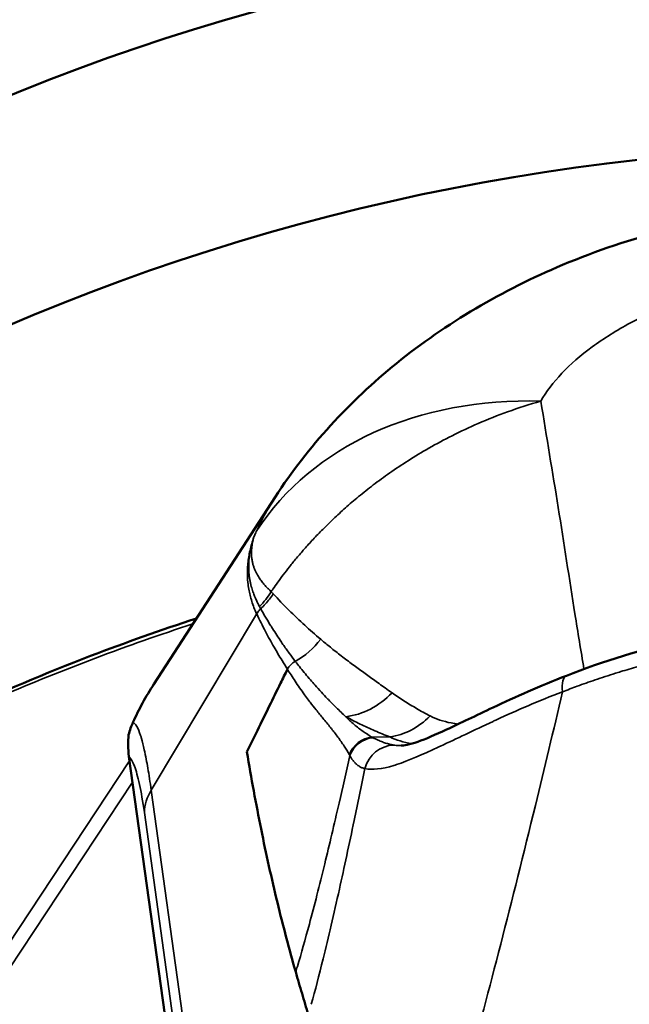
# Model space of a CAD drawing. Header units: millimetres. Extents: x 0 to 4686, y -120 to 1682.
# Tile 370 of 558: x 2079.25 to 2083.11, y 841.5 to 847.75. Entities that reach past the tile are written whole.
import ezdxf

# ---------------------------------------------------------------- set-up
doc = ezdxf.new("R2010")
doc.units = ezdxf.units.MM
doc.header["$LTSCALE"] = 2
doc.layers.add('Sichtbar (ISO)', color=7, linetype='Continuous', lineweight=50)
doc.layers.add('Sichtbar schmal (ISO)', color=7, linetype='Continuous', lineweight=35)

msp = doc.modelspace()

# ---------------------------------------------------------------- linework, layer by layer
at = {"layer": 'Sichtbar (ISO)'}
for p, q in [((2080.8686, 844.7219), (2080.0992, 843.536)), ((2079.9409, 843.0768), (2080.9158, 836.0856))]:
    msp.add_line(p, q, dxfattribs=at)
for centre, major_axis, ratio, start_param, end_param in [((2083.9389, 838.4646), (11.6869, 1.6297), 0.831833, 0, 3.141593), ((2084.1305, 837.0903), (-11.6869, -1.6297), 0.831833, 3.073418, 6.35136), ((2084.6845, 842.5106), (-4.8551, 0.2215), 0.548482, 5.972328, 6.069066), ((2080.2337, 842.9674), (-0.1913, 0.4202), 0.545305, 0.722561, 1.071834)]:
    msp.add_ellipse(centre, major_axis=major_axis, ratio=ratio, start_param=start_param, end_param=end_param, dxfattribs=at)
for points, knots in [([(2080.8686, 844.7219), (2081.0765, 845.0424), (2081.3409, 845.3291), (2081.9529, 845.8245), (2082.3115, 846.0345), (2083.1203, 846.3743), (2083.5866, 846.4944), (2084.2019, 846.5661), (2084.3471, 846.577), (2084.4925, 846.5819)], [0, 0, 0, 0, 0.1196782, 0.1196782, 0.2463729, 0.2463729, 0.3890752, 0.3890752, 0.4327231, 0.4327231, 0.4327231, 0.4327231]), ([(2080.3692, 843.9522), (2080.1429, 843.8784), (2079.9189, 843.7989), (2079.411, 843.604), (2079.1289, 843.4848), (2078.5754, 843.2287), (2078.304, 843.0918), (2077.7736, 842.8012), (2077.5146, 842.6474), (2077.0104, 842.3238), (2076.7653, 842.154), (2076.5279, 841.9767)], [5.0776577, 5.0776577, 5.0776577, 5.0776577, 5.1379712, 5.1379712, 5.2160695, 5.2160695, 5.2941678, 5.2941678, 5.3722661, 5.3722661, 5.4503644, 5.4503644, 5.4503644, 5.4503644]), ([(2082.716, 843.589), (2082.9478, 843.6794), (2083.2011, 843.76), (2083.6039, 843.8454), (2083.7511, 843.8686), (2083.8987, 843.8833)], [0, 0, 0, 0, 0.0797293, 0.0797293, 0.1242311, 0.1242311, 0.1242311, 0.1242311]), ([(2080.946, 843.6293), (2080.9315, 843.5997), (2080.8929, 843.5225), (2080.8298, 843.3928), (2080.7586, 843.2479), (2080.7113, 843.1508), (2080.689, 843.1053)], [0, 0, 0, 0, 0.169327, 0.446018, 0.739729, 1, 1, 1, 1]), ([(2081.6677, 843.1451), (2081.6829, 843.1452), (2081.7203, 843.1514), (2081.8223, 843.1872), (2081.885, 843.2142), (2082.0422, 843.287), (2082.1425, 843.3362), (2082.3923, 843.4537), (2082.55, 843.5243), (2082.716, 843.589)], [0, 0, 0, 0, 0.038968, 0.038968, 0.0752024, 0.0752024, 0.1193263, 0.1193263, 0.1764062, 0.1764062, 0.1764062, 0.1764062]), ([(2079.9661, 843.2928), (2079.9611, 843.2818), (2079.9561, 843.2694), (2079.947, 843.2433), (2079.9426, 843.2291), (2079.9386, 843.2136)], [0.000001, 0.000001, 0.000001, 0.000001, 0.006297, 0.006297, 0.01203462, 0.01203462, 0.01203462, 0.01203462]), ([(2080.689, 843.1053), (2080.7166, 842.9383), (2080.7768, 842.6129), (2080.8801, 842.1473), (2080.9577, 841.853), (2080.9988, 841.7099)], [0, 0, 0, 0, 0.3333333, 0.6666667, 0.9999897, 0.9999897, 0.9999897, 0.9999897]), ([(2080.9988, 841.7099), (2081.012, 841.6641), (2081.0252, 841.6187), (2081.052, 841.528), (2081.0655, 841.483), (2081.079, 841.438)], [-0.06041047, -0.06041047, -0.06041047, -0.06041047, -0.03020298, -0.03020298, -0.00000028, -0.00000028, -0.00000028, -0.00000028])]:
    msp.add_open_spline(points, degree=3, knots=knots, dxfattribs=at)
at = {"layer": 'Sichtbar schmal (ISO)'}
for p, q in [((2080.7509, 843.9801), (2080.0821, 842.8626)), ((2080.7948, 843.9813), (2080.7949, 843.9813)), ((2082.1898, 843.2708), (2082.1897, 843.2708)), ((2081.4825, 843.1992), (2081.5963, 843.2004)), ((2079.9448, 843.0487), (2078.7197, 841.198)), ((2080.0526, 843.047), (2080.0526, 843.0471)), ((2078.8246, 841.1919), (2079.9638, 842.9128)), ((2080.0821, 842.8626), (2080.97, 836.4975)), ((2080.0384, 842.721), (2080.9277, 836.3457))]:
    msp.add_line(p, q, dxfattribs=at)
for centre, major_axis, ratio, start_param, end_param in [((2082.9106, 843.2618), (-2.2687, 1.0503), 0.78613, 5.209843, 6.16859), ((2080.4469, 844.3592), (-0.304, -0.397), 0.922632, 1.435637, 1.674554), ((2080.8039, 844.1017), (-0.2678, -0.4222), 0.901726, 1.038862, 1.474232), ((2082.7887, 843.4027), (-0.0727, 0.1863), 0.362507, 6.283185, 7.248733), ((2081.3226, 843.8116), (-0.2339, -0.4419), 0.86171, 0.53712, 1.248365), ((2081.6013, 843.6864), (-0.1772, -0.4676), 0.819775, 0.421285, 1.066831), ((2081.4698, 843.0609), (0.112, 0.1026), 0.835718, 0.827459, 2.112806), ((2081.4765, 843.0533), (0.1132, 0.1065), 0.840474, 0.813742, 2.099486), ((2081.6209, 842.9492), (0.0379, 0.1964), 0.948596, 0.206055, 1.498671), ((2080.437, 842.7264), (-0.3962, -0.0552), 0.831833, 5.696594, 6.13327), ((2081.1285, 844.9437), (0.5289, 3.9847), 0.123604, 3.782175, 3.796739)]:
    msp.add_ellipse(centre, major_axis=major_axis, ratio=ratio, start_param=start_param, end_param=end_param, dxfattribs=at)
for points, knots in [([(2082.5537, 845.3303), (2082.5875, 845.3897), (2082.6324, 845.449), (2082.687, 845.5067), (2082.7418, 845.5646), (2082.8064, 845.6209), (2082.8793, 845.6745), (2082.9524, 845.7282), (2083.0338, 845.7792), (2083.1221, 845.8265), (2083.2112, 845.8743), (2083.3072, 845.9183), (2083.4087, 845.9579), (2083.5112, 845.9979), (2083.6191, 846.0333), (2083.731, 846.0636), (2083.8438, 846.0941), (2083.9606, 846.1194), (2084.0797, 846.1391), (2084.1996, 846.159), (2084.3219, 846.1731), (2084.4452, 846.1814), (2084.4866, 846.1842), (2084.5281, 846.1864), (2084.5697, 846.1878)], [0, 0, 0, 0, 0.1340673, 0.1340673, 0.1340673, 0.2684844, 0.2684844, 0.2684844, 0.4029999, 0.4029999, 0.4029999, 0.5387741, 0.5387741, 0.5387741, 0.675905, 0.675905, 0.675905, 0.8141502, 0.8141502, 0.8141502, 0.9532431, 0.9532431, 0.9532431, 0.9999956, 0.9999956, 0.9999956, 0.9999956]), ([(2080.8427, 844.1214), (2080.8461, 844.1265), (2080.8599, 844.1467), (2080.8852, 844.1827), (2080.9206, 844.2306), (2080.9602, 844.2817), (2081.0046, 844.3361), (2081.0542, 844.3939), (2081.1095, 844.4548), (2081.171, 844.5188), (2081.2393, 844.5856), (2081.3149, 844.655), (2081.399, 844.7268), (2081.4925, 844.8011), (2081.5971, 844.8775), (2081.7144, 844.9559), (2081.8462, 845.0353), (2081.9944, 845.1148), (2082.161, 845.1927), (2082.3487, 845.2671), (2082.4827, 845.3102), (2082.5537, 845.3303)], [0, 0, 0, 0, 0.009356, 0.036374, 0.065398, 0.096648, 0.13034, 0.166654, 0.205731, 0.247692, 0.292642, 0.340734, 0.392273, 0.447758, 0.50778, 0.572946, 0.643868, 0.721178, 0.805609, 0.898022, 1, 1, 1, 1]), ([(2082.8272, 843.631), (2082.808, 843.7473), (2082.7889, 843.8637), (2082.7702, 843.9803), (2082.7342, 844.2048), (2082.7001, 844.4299), (2082.6641, 844.6549), (2082.628, 844.8799), (2082.5901, 845.1048), (2082.5537, 845.3303)], [0.160284, 0.160284, 0.160284, 0.160284, 0.3333333, 0.3333333, 0.3333333, 0.6666667, 0.6666667, 0.6666667, 1, 1, 1, 1]), ([(2080.7335, 844.4687), (2080.7283, 844.4543), (2080.7237, 844.4399), (2080.7195, 844.4256), (2080.7114, 844.3977), (2080.7051, 844.3699), (2080.7006, 844.3423), (2080.6983, 844.3284), (2080.6965, 844.3145), (2080.6952, 844.3006), (2080.6938, 844.2871), (2080.693, 844.2735), (2080.6925, 844.26), (2080.6916, 844.2328), (2080.6926, 844.2058), (2080.6953, 844.179), (2080.6968, 844.1649), (2080.6987, 844.1509), (2080.7012, 844.137), (2080.7034, 844.1244), (2080.7061, 844.1118), (2080.7091, 844.0993), (2080.7155, 844.0729), (2080.7238, 844.0469), (2080.7339, 844.0212), (2080.7391, 844.0079), (2080.7448, 843.9948), (2080.7505, 843.9819)], [0, 0, 0, 0, 0.0848213, 0.0848213, 0.0848213, 0.2499447, 0.2499447, 0.2499447, 0.3333333, 0.3333333, 0.3333333, 0.4150253, 0.4150253, 0.4150253, 0.5800648, 0.5800648, 0.5800648, 0.6666667, 0.6666667, 0.6666667, 0.745371, 0.745371, 0.745371, 0.9111828, 0.9111828, 0.9111828, 0.9969628, 0.9969628, 0.9969628, 0.9969628]), ([(2080.7689, 844.0278), (2080.7667, 844.0319), (2080.7646, 844.0359), (2080.7625, 844.0399), (2080.7606, 844.0435), (2080.7588, 844.0472), (2080.757, 844.0508), (2080.7552, 844.0545), (2080.7534, 844.0581), (2080.7517, 844.0617), (2080.7499, 844.0656), (2080.7481, 844.0694), (2080.7463, 844.0733), (2080.7445, 844.0775), (2080.7426, 844.0817), (2080.7409, 844.0858), (2080.739, 844.0903), (2080.7371, 844.0948), (2080.7354, 844.0993), (2080.7335, 844.1042), (2080.7317, 844.109), (2080.7299, 844.1138), (2080.728, 844.1191), (2080.7263, 844.1243), (2080.7246, 844.1295), (2080.7227, 844.1352), (2080.721, 844.1408), (2080.7194, 844.1464), (2080.7176, 844.1526), (2080.716, 844.1587), (2080.7145, 844.1647), (2080.7128, 844.1713), (2080.7113, 844.1778), (2080.7099, 844.1841), (2080.7083, 844.1917), (2080.7069, 844.199), (2080.7058, 844.2062), (2080.7045, 844.2143), (2080.7035, 844.2222), (2080.7027, 844.23), (2080.7018, 844.2387), (2080.7012, 844.2473), (2080.7008, 844.256), (2080.7004, 844.2653), (2080.7002, 844.2747), (2080.7004, 844.2842), (2080.7005, 844.2937), (2080.7008, 844.3035), (2080.7015, 844.3136), (2080.7023, 844.3249), (2080.7034, 844.3365), (2080.705, 844.3486), (2080.7065, 844.3604), (2080.7084, 844.3726), (2080.7108, 844.385), (2080.7134, 844.398), (2080.7164, 844.4113), (2080.72, 844.4249), (2080.7239, 844.4392), (2080.7283, 844.4538), (2080.7335, 844.4687)], [0, 0, 0, 0, 0.023621, 0.023621, 0.023621, 0.045421, 0.045421, 0.045421, 0.067101, 0.067101, 0.067101, 0.090558, 0.090558, 0.090558, 0.116225, 0.116225, 0.116225, 0.144174, 0.144174, 0.144174, 0.174709, 0.174709, 0.174709, 0.208254, 0.208254, 0.208254, 0.245442, 0.245442, 0.245442, 0.287105, 0.287105, 0.287105, 0.333333, 0.333333, 0.333333, 0.388549, 0.388549, 0.388549, 0.450293, 0.450293, 0.450293, 0.518991, 0.518991, 0.518991, 0.593035, 0.593035, 0.593035, 0.666667, 0.666667, 0.666667, 0.74869, 0.74869, 0.74869, 0.82905, 0.82905, 0.82905, 0.912372, 0.912372, 0.912372, 1, 1, 1, 1]), ([(2080.8427, 844.1214), (2080.8395, 844.1245), (2080.8365, 844.1275), (2080.8334, 844.1306), (2080.8306, 844.1333), (2080.8279, 844.1361), (2080.8252, 844.1388), (2080.8225, 844.1415), (2080.8199, 844.1442), (2080.8174, 844.147), (2080.8146, 844.1498), (2080.8119, 844.1527), (2080.8093, 844.1556), (2080.8064, 844.1588), (2080.8036, 844.1619), (2080.8009, 844.165), (2080.798, 844.1684), (2080.7951, 844.1717), (2080.7924, 844.1751), (2080.7894, 844.1787), (2080.7865, 844.1823), (2080.7837, 844.186), (2080.7807, 844.1899), (2080.7778, 844.1938), (2080.775, 844.1977), (2080.772, 844.202), (2080.7691, 844.2062), (2080.7663, 844.2105), (2080.7633, 844.2151), (2080.7604, 844.2198), (2080.7577, 844.2244), (2080.7547, 844.2295), (2080.7519, 844.2346), (2080.7493, 844.2397), (2080.7464, 844.2453), (2080.7438, 844.2508), (2080.7413, 844.2565), (2080.7386, 844.2626), (2080.7362, 844.2687), (2080.7339, 844.2749), (2080.7316, 844.2816), (2080.7294, 844.2883), (2080.7276, 844.295), (2080.7256, 844.3023), (2080.7239, 844.3097), (2080.7225, 844.3171), (2080.721, 844.3252), (2080.7199, 844.3333), (2080.7191, 844.3415), (2080.7183, 844.3504), (2080.7178, 844.3594), (2080.7178, 844.3685), (2080.7178, 844.3783), (2080.7183, 844.3883), (2080.7193, 844.3984), (2080.7204, 844.4093), (2080.722, 844.4205), (2080.7242, 844.4316), (2080.7266, 844.4438), (2080.7297, 844.4561), (2080.7335, 844.4687)], [0, 0, 0, 0, 0.028777, 0.028777, 0.028777, 0.0550744, 0.0550744, 0.0550744, 0.0809594, 0.0809594, 0.0809594, 0.1086414, 0.1086414, 0.1086414, 0.1385162, 0.1385162, 0.1385162, 0.1705184, 0.1705184, 0.1705184, 0.2048025, 0.2048025, 0.2048025, 0.2415851, 0.2415851, 0.2415851, 0.2812013, 0.2812013, 0.2812013, 0.3240159, 0.3240159, 0.3240159, 0.3703912, 0.3703912, 0.3703912, 0.4206696, 0.4206696, 0.4206696, 0.4750643, 0.4750643, 0.4750643, 0.5336421, 0.5336421, 0.5336421, 0.5966587, 0.5966587, 0.5966587, 0.6647809, 0.6647809, 0.6647809, 0.7387191, 0.7387191, 0.7387191, 0.818859, 0.818859, 0.818859, 0.9056191, 0.9056191, 0.9056191, 1, 1, 1, 1]), ([(2080.7335, 844.4687), (2080.7354, 844.4731), (2080.7373, 844.4778), (2080.7393, 844.4823), (2080.7413, 844.4869), (2080.7433, 844.4913), (2080.7452, 844.4958), (2080.7472, 844.5002), (2080.7492, 844.5047), (2080.7513, 844.5091)], [0, 0, 0, 0, 0.333333, 0.333333, 0.333333, 0.666667, 0.666667, 0.666667, 1, 1, 1, 1]), ([(2080.8562, 844.109), (2080.8488, 844.0974), (2080.8409, 844.0861), (2080.8325, 844.0751), (2080.8241, 844.0641), (2080.8152, 844.0534), (2080.8059, 844.043), (2080.7967, 844.0326), (2080.7871, 844.0226), (2080.7769, 844.0133)], [0.0010919, 0.0010919, 0.0010919, 0.0010919, 0.3333333, 0.3333333, 0.3333333, 0.6666667, 0.6666667, 0.6666667, 0.999803, 0.999803, 0.999803, 0.999803]), ([(2080.8561, 844.1092), (2080.8543, 844.1101), (2080.8509, 844.1123), (2080.8471, 844.1168), (2080.8441, 844.1198), (2080.8427, 844.1214)], [0.0085526, 0.0085526, 0.0085526, 0.0085526, 0.3333333, 0.6666667, 1, 1, 1, 1]), ([(2081.157, 843.8207), (2081.1223, 843.8497), (2081.0885, 843.8788), (2081.0559, 843.9084), (2081.0212, 843.94), (2080.9879, 843.9722), (2080.9554, 844.0045), (2080.921, 844.0388), (2080.8876, 844.0732), (2080.8563, 844.1091)], [0, 0, 0, 0, 0.312872, 0.312872, 0.312872, 0.64629, 0.64629, 0.64629, 1, 1, 1, 1]), ([(2080.7769, 844.0135), (2080.7768, 844.0137), (2080.7766, 844.014), (2080.7765, 844.0143), (2080.7759, 844.0155), (2080.7752, 844.0167), (2080.7745, 844.0179), (2080.7735, 844.0195), (2080.7726, 844.0212), (2080.7717, 844.0228), (2080.7707, 844.0245), (2080.7698, 844.0261), (2080.7689, 844.0278)], [0.0272636, 0.0272636, 0.0272636, 0.0272636, 0.0833333, 0.0833333, 0.0833333, 0.3333333, 0.3333333, 0.3333333, 0.6666667, 0.6666667, 0.6666667, 1, 1, 1, 1]), ([(2080.7769, 844.0132), (2080.7734, 844.0102), (2080.7669, 844.0033), (2080.7585, 843.9922), (2080.7531, 843.9845), (2080.7511, 843.9805)], [0.0006183, 0.0006183, 0.0006183, 0.0006183, 0.3333333, 0.6666667, 0.9999868, 0.9999868, 0.9999868, 0.9999868]), ([(2080.7511, 843.9805), (2080.769, 843.943), (2080.7877, 843.9056), (2080.8068, 843.8691), (2080.8246, 843.8355), (2080.8427, 843.8026), (2080.8611, 843.7704), (2080.8778, 843.7414), (2080.8946, 843.7129), (2080.9117, 843.6847), (2080.923, 843.666), (2080.9344, 843.6475), (2080.946, 843.6293)], [0, 0, 0, 0, 0.3017729, 0.3017729, 0.3017729, 0.5810119, 0.5810119, 0.5810119, 0.8328164, 0.8328164, 0.8328164, 1, 1, 1, 1]), ([(2080.9962, 843.6795), (2080.9829, 843.6969), (2080.9699, 843.7144), (2080.9571, 843.7321), (2080.9438, 843.7504), (2080.9307, 843.7689), (2080.9178, 843.7876), (2080.9119, 843.7963), (2080.906, 843.805), (2080.9001, 843.8137), (2080.8812, 843.8418), (2080.8628, 843.8703), (2080.8447, 843.8989), (2080.8429, 843.9019), (2080.8411, 843.9048), (2080.8392, 843.9077), (2080.8175, 843.9424), (2080.7965, 843.9776), (2080.7769, 844.0133)], [0, 0, 0, 0, 0.1633418, 0.1633418, 0.1633418, 0.3333333, 0.3333333, 0.3333333, 0.4123471, 0.4123471, 0.4123471, 0.6666667, 0.6666667, 0.6666667, 0.6925127, 0.6925127, 0.6925127, 0.9999992, 0.9999992, 0.9999992, 0.9999992]), ([(2080.3466, 843.9173), (2079.93, 843.7825), (2079.5215, 843.6279), (2079.1233, 843.4555), (2078.6555, 843.253), (2078.2019, 843.026), (2077.7661, 842.7761), (2077.3302, 842.5263), (2076.912, 842.2536), (2076.5162, 841.9593)], [0.0495088, 0.0495088, 0.0495088, 0.0495088, 0.3333333, 0.3333333, 0.3333333, 0.6666667, 0.6666667, 0.6666667, 1, 1, 1, 1]), ([(2081.6097, 843.4804), (2081.5952, 843.4907), (2081.5807, 843.5009), (2081.5663, 843.511), (2081.5533, 843.5203), (2081.5403, 843.5295), (2081.5273, 843.5387), (2081.5152, 843.5473), (2081.5031, 843.5559), (2081.4911, 843.5645), (2081.4794, 843.5728), (2081.4678, 843.5811), (2081.4563, 843.5895), (2081.4445, 843.5979), (2081.4329, 843.6063), (2081.4213, 843.6147), (2081.4095, 843.6233), (2081.3978, 843.6318), (2081.3862, 843.6404), (2081.3743, 843.6491), (2081.3625, 843.6578), (2081.3508, 843.6666), (2081.3388, 843.6755), (2081.3269, 843.6845), (2081.3151, 843.6934), (2081.3029, 843.7027), (2081.2908, 843.7119), (2081.2789, 843.7212), (2081.2669, 843.7305), (2081.255, 843.7398), (2081.2433, 843.7492), (2081.2322, 843.758), (2081.2213, 843.7668), (2081.2106, 843.7756), (2081.201, 843.7835), (2081.1914, 843.7914), (2081.182, 843.7993), (2081.1736, 843.8064), (2081.1652, 843.8136), (2081.157, 843.8207)], [0, 0, 0, 0, 0.088194, 0.088194, 0.088194, 0.168579, 0.168579, 0.168579, 0.243992, 0.243992, 0.243992, 0.317591, 0.317591, 0.317591, 0.392344, 0.392344, 0.392344, 0.468535, 0.468535, 0.468535, 0.546483, 0.546483, 0.546483, 0.626411, 0.626411, 0.626411, 0.708883, 0.708883, 0.708883, 0.791764, 0.791764, 0.791764, 0.86935, 0.86935, 0.86935, 0.938608, 0.938608, 0.938608, 1, 1, 1, 1]), ([(2083.9093, 843.7829), (2083.8685, 843.7792), (2083.8277, 843.775), (2083.7867, 843.77), (2083.7342, 843.7636), (2083.6814, 843.7562), (2083.6281, 843.7476), (2083.5814, 843.74), (2083.5344, 843.7315), (2083.4869, 843.7221), (2083.482, 843.7211), (2083.4771, 843.7202), (2083.4722, 843.7192), (2083.4215, 843.7089), (2083.3704, 843.6976), (2083.3196, 843.6853), (2083.2692, 843.6732), (2083.2192, 843.6602), (2083.1702, 843.6466), (2083.1329, 843.6363), (2083.0962, 843.6256), (2083.0604, 843.6147), (2083.0495, 843.6114), (2083.0387, 843.6081), (2083.028, 843.6047), (2082.9831, 843.5907), (2082.9397, 843.5764), (2082.8975, 843.562), (2082.8589, 843.5488), (2082.8213, 843.5354), (2082.7847, 843.522), (2082.7531, 843.5104), (2082.7221, 843.4987), (2082.6918, 843.487)], [0, 0, 0, 0, 0.097846, 0.097846, 0.097846, 0.223374, 0.223374, 0.223374, 0.333333, 0.333333, 0.333333, 0.34467, 0.34467, 0.34467, 0.46184, 0.46184, 0.46184, 0.577977, 0.577977, 0.577977, 0.666667, 0.666667, 0.666667, 0.693621, 0.693621, 0.693621, 0.806806, 0.806806, 0.806806, 0.910457, 0.910457, 0.910457, 1, 1, 1, 1]), ([(2080.9962, 843.6795), (2080.989, 843.676), (2080.9821, 843.6717), (2080.9757, 843.6667), (2080.9694, 843.6616), (2080.9635, 843.6558), (2080.9585, 843.6494), (2080.9535, 843.6431), (2080.9493, 843.6363), (2080.946, 843.6293)], [0, 0, 0, 0, 0.3333333, 0.3333333, 0.3333333, 0.6666667, 0.6666667, 0.6666667, 1, 1, 1, 1]), ([(2081.3165, 843.3288), (2081.296, 843.3477), (2081.2763, 843.3668), (2081.2568, 843.386), (2081.2397, 843.4028), (2081.2228, 843.4197), (2081.2062, 843.4369), (2081.2042, 843.439), (2081.2023, 843.441), (2081.2003, 843.443), (2081.1872, 843.4567), (2081.1741, 843.4706), (2081.1612, 843.4846), (2081.1476, 843.4994), (2081.1342, 843.5143), (2081.121, 843.5292), (2081.1113, 843.5402), (2081.1017, 843.5512), (2081.0923, 843.5621), (2081.0897, 843.5651), (2081.0872, 843.568), (2081.0847, 843.571), (2081.0735, 843.5841), (2081.0626, 843.5971), (2081.0519, 843.6101), (2081.0418, 843.6222), (2081.032, 843.6343), (2081.0224, 843.6463), (2081.0135, 843.6574), (2081.0048, 843.6684), (2080.9962, 843.6795)], [0, 0, 0, 0, 0.168651, 0.168651, 0.168651, 0.316034, 0.316034, 0.316034, 0.333333, 0.333333, 0.333333, 0.45059, 0.45059, 0.45059, 0.57492, 0.57492, 0.57492, 0.666667, 0.666667, 0.666667, 0.691474, 0.691474, 0.691474, 0.801838, 0.801838, 0.801838, 0.905084, 0.905084, 0.905084, 1, 1, 1, 1]), ([(2081.3386, 843.0881), (2081.3283, 843.1065), (2081.3174, 843.1246), (2081.3057, 843.1426), (2081.2934, 843.1617), (2081.2802, 843.1806), (2081.2662, 843.1996), (2081.2531, 843.2173), (2081.2394, 843.2351), (2081.2249, 843.2534), (2081.2231, 843.2556), (2081.2213, 843.2579), (2081.2195, 843.2601), (2081.2042, 843.2793), (2081.1881, 843.2987), (2081.1716, 843.3187), (2081.1574, 843.336), (2081.1429, 843.3538), (2081.1285, 843.3719), (2081.1154, 843.3883), (2081.1024, 843.4049), (2081.0896, 843.4216), (2081.0864, 843.4258), (2081.0832, 843.43), (2081.0801, 843.4341), (2081.0714, 843.4455), (2081.0629, 843.4569), (2081.0546, 843.4685), (2081.0439, 843.4831), (2081.0334, 843.4979), (2081.0231, 843.5128), (2081.0135, 843.5267), (2081.004, 843.5406), (2080.9946, 843.5547), (2080.986, 843.5676), (2080.9775, 843.5805), (2080.969, 843.5936), (2080.9613, 843.6054), (2080.9536, 843.6173), (2080.946, 843.6293)], [0, 0, 0, 0, 0.109464, 0.109464, 0.109464, 0.225562, 0.225562, 0.225562, 0.333333, 0.333333, 0.333333, 0.346398, 0.346398, 0.346398, 0.458621, 0.458621, 0.458621, 0.556153, 0.556153, 0.556153, 0.644625, 0.644625, 0.644625, 0.666667, 0.666667, 0.666667, 0.726971, 0.726971, 0.726971, 0.803876, 0.803876, 0.803876, 0.87538, 0.87538, 0.87538, 0.940878, 0.940878, 0.940878, 1, 1, 1, 1]), ([(2082.6918, 843.487), (2082.5397, 843.4288), (2082.3979, 843.3674), (2082.2734, 843.3099), (2082.2657, 843.3063), (2082.2579, 843.3028), (2082.2503, 843.2992), (2082.1263, 843.2415), (2082.0193, 843.1891), (2081.9174, 843.1422), (2081.9125, 843.1399), (2081.9076, 843.1377), (2081.9028, 843.1355), (2081.8043, 843.0905), (2081.7121, 843.0498), (2081.638, 843.0251), (2081.6321, 843.0231), (2081.6263, 843.0212), (2081.6207, 843.0195), (2081.5436, 842.9953), (2081.486, 842.9907), (2081.4379, 842.9993)], [0, 0, 0, 0, 0.235297, 0.235297, 0.235297, 0.25, 0.25, 0.25, 0.488542, 0.488542, 0.488542, 0.5, 0.5, 0.5, 0.731655, 0.731655, 0.731655, 0.75, 0.75, 0.75, 1, 1, 1, 1]), ([(2081.8513, 843.3335), (2081.822, 843.3488), (2081.7935, 843.3645), (2081.7658, 843.3806), (2081.7382, 843.3966), (2081.7114, 843.4129), (2081.6854, 843.4296), (2081.6594, 843.4462), (2081.6342, 843.4632), (2081.6097, 843.4804)], [0, 0, 0, 0, 0.334161, 0.334161, 0.334161, 0.667381, 0.667381, 0.667381, 1, 1, 1, 1]), ([(2081.9295, 840.547), (2081.9811, 840.7176), (2082.1025, 841.1374), (2082.2978, 841.8717), (2082.5003, 842.6849), (2082.6333, 843.2405), (2082.6918, 843.487)], [0, 0, 0, 0, 0.213269, 0.497913, 0.782556, 1, 1, 1, 1]), ([(2082.0297, 843.2817), (2082.0144, 843.2838), (2081.9473, 843.2949), (2081.8895, 843.3135), (2081.8513, 843.3335)], [0.7623546, 0.7623546, 0.7623546, 0.7623546, 0.8151958, 1, 1, 1, 1]), ([(2079.9661, 843.2928), (2079.9743, 843.2896), (2079.9823, 843.2811), (2079.9904, 843.2672), (2079.9984, 843.2533), (2080.0065, 843.234), (2080.0144, 843.2093), (2080.0163, 843.2035), (2080.0181, 843.1975), (2080.0199, 843.1912), (2080.026, 843.1703), (2080.032, 843.1462), (2080.0379, 843.1195), (2080.0421, 843.1005), (2080.0463, 843.0801), (2080.0504, 843.0586), (2080.0539, 843.0406), (2080.0573, 843.0218), (2080.0606, 843.0023), (2080.068, 842.9596), (2080.0751, 842.9134), (2080.0818, 842.8636)], [0, 0, 0, 0, 0.2, 0.2, 0.2, 0.4, 0.4, 0.4, 0.4463462, 0.4463462, 0.4463462, 0.6, 0.6, 0.6, 0.7091031, 0.7091031, 0.7091031, 0.8, 0.8, 0.8, 0.9987389, 0.9987389, 0.9987389, 0.9987389]), ([(2081.4825, 843.1992), (2081.4622, 843.2109), (2081.4433, 843.2229), (2081.4257, 843.2353), (2081.4054, 843.2494), (2081.3868, 843.264), (2081.3695, 843.2789), (2081.3505, 843.2951), (2081.3331, 843.3118), (2081.3165, 843.3288)], [0, 0, 0, 0, 0.294574, 0.294574, 0.294574, 0.63219, 0.63219, 0.63219, 1, 1, 1, 1]), ([(2081.5963, 843.2004), (2081.5639, 843.2129), (2081.5319, 843.226), (2081.5004, 843.2397), (2081.4689, 843.2533), (2081.4378, 843.2676), (2081.4072, 843.2824), (2081.3765, 843.2973), (2081.3463, 843.3127), (2081.3165, 843.3288)], [0, 0, 0, 0, 0.333333, 0.333333, 0.333333, 0.666667, 0.666667, 0.666667, 1, 1, 1, 1]), ([(2081.4892, 843.1956), (2081.4884, 843.196), (2081.4877, 843.1964), (2081.4869, 843.1968), (2081.4862, 843.1972), (2081.4855, 843.1976), (2081.4847, 843.198), (2081.484, 843.1984), (2081.4832, 843.1988), (2081.4825, 843.1992)], [0, 0, 0, 0, 0.333432, 0.333432, 0.333432, 0.666728, 0.666728, 0.666728, 1, 1, 1, 1]), ([(2081.62, 843.1488), (2081.6133, 843.15), (2081.6063, 843.1515), (2081.5991, 843.1532), (2081.5915, 843.1551), (2081.5837, 843.1572), (2081.5757, 843.1597), (2081.5671, 843.1623), (2081.5584, 843.1653), (2081.5495, 843.1686), (2081.5401, 843.1721), (2081.5304, 843.176), (2081.5207, 843.1803), (2081.5103, 843.1849), (2081.4997, 843.19), (2081.4892, 843.1956)], [0, 0, 0, 0, 0.176306, 0.176306, 0.176306, 0.362639, 0.362639, 0.362639, 0.560553, 0.560553, 0.560553, 0.772165, 0.772165, 0.772165, 1, 1, 1, 1]), ([(2081.6677, 843.1451), (2081.662, 843.145), (2081.6564, 843.1451), (2081.6508, 843.1454), (2081.6401, 843.1459), (2081.6298, 843.147), (2081.62, 843.1488)], [0.92532317, 0.92532317, 0.92532317, 0.92532317, 0.95069782, 0.95069782, 0.95069782, 1, 1, 1, 1]), ([(2081.3386, 843.0881), (2081.339, 843.0874), (2081.3394, 843.0867), (2081.3398, 843.086), (2081.3402, 843.0853), (2081.3406, 843.0846), (2081.341, 843.0838), (2081.3414, 843.0831), (2081.3418, 843.0824), (2081.3421, 843.0817)], [0, 0, 0, 0, 0.3333333, 0.3333333, 0.3333333, 0.6666667, 0.6666667, 0.6666667, 1, 1, 1, 1]), ([(2079.9409, 843.0768), (2079.9416, 843.0762), (2079.9422, 843.0755), (2079.9428, 843.0748), (2079.9538, 843.0626), (2079.9647, 843.0437), (2079.9755, 843.0151), (2079.9864, 842.9863), (2079.9972, 842.9478), (2080.0077, 842.8992), (2080.0183, 842.8503), (2080.0286, 842.7912), (2080.0384, 842.721)], [0.0000001, 0.0000001, 0.0000001, 0.0000001, 0.0191971, 0.0191971, 0.0191971, 0.3444032, 0.3444032, 0.3444032, 0.6711926, 0.6711926, 0.6711926, 1, 1, 1, 1]), ([(2081.0092, 841.7442), (2081.0342, 841.8277), (2081.091, 842.0288), (2081.1787, 842.3746), (2081.2648, 842.7397), (2081.319, 842.9785), (2081.3421, 843.0817)], [0, 0, 0, 0, 0.239006, 0.53638, 0.804568, 1, 1, 1, 1]), ([(2081.4379, 842.9993), (2081.4311, 843.0006), (2081.4244, 843.0027), (2081.4178, 843.0055), (2081.4129, 843.0076), (2081.4081, 843.0101), (2081.4034, 843.013), (2081.4016, 843.0141), (2081.3999, 843.0152), (2081.3982, 843.0164), (2081.3916, 843.0209), (2081.3852, 843.0262), (2081.3789, 843.0324), (2081.3764, 843.0348), (2081.374, 843.0374), (2081.3716, 843.0401), (2081.3677, 843.0444), (2081.364, 843.049), (2081.3602, 843.054), (2081.354, 843.0623), (2081.348, 843.0715), (2081.3421, 843.0817)], [0, 0, 0, 0, 0.190673, 0.190673, 0.190673, 0.333333, 0.333333, 0.333333, 0.386214, 0.386214, 0.386214, 0.58728, 0.58728, 0.58728, 0.666667, 0.666667, 0.666667, 0.791589, 0.791589, 0.791589, 1, 1, 1, 1]), ([(2081.0977, 841.5046), (2081.1223, 841.5938), (2081.1804, 841.8178), (2081.2705, 842.2065), (2081.3596, 842.6206), (2081.4148, 842.887), (2081.4379, 842.9993)], [0, 0, 0, 0, 0.231746, 0.540834, 0.811246, 1, 1, 1, 1])]:
    msp.add_open_spline(points, degree=3, knots=knots, dxfattribs=at)
for points in [[(2080.7513, 844.5091), (2080.7839, 844.5807), (2080.823, 844.6517), (2080.8686, 844.7219)], [(2080.8563, 844.1091), (2080.8563, 844.1091), (2080.8562, 844.1092), (2080.8562, 844.1092)], [(2081.7374, 843.1583), (2081.6816, 843.1671), (2081.6362, 843.181), (2081.5963, 843.2004)]]:
    msp.add_open_spline(points, degree=3, dxfattribs=at)

doc.saveas('drawing.dxf')
